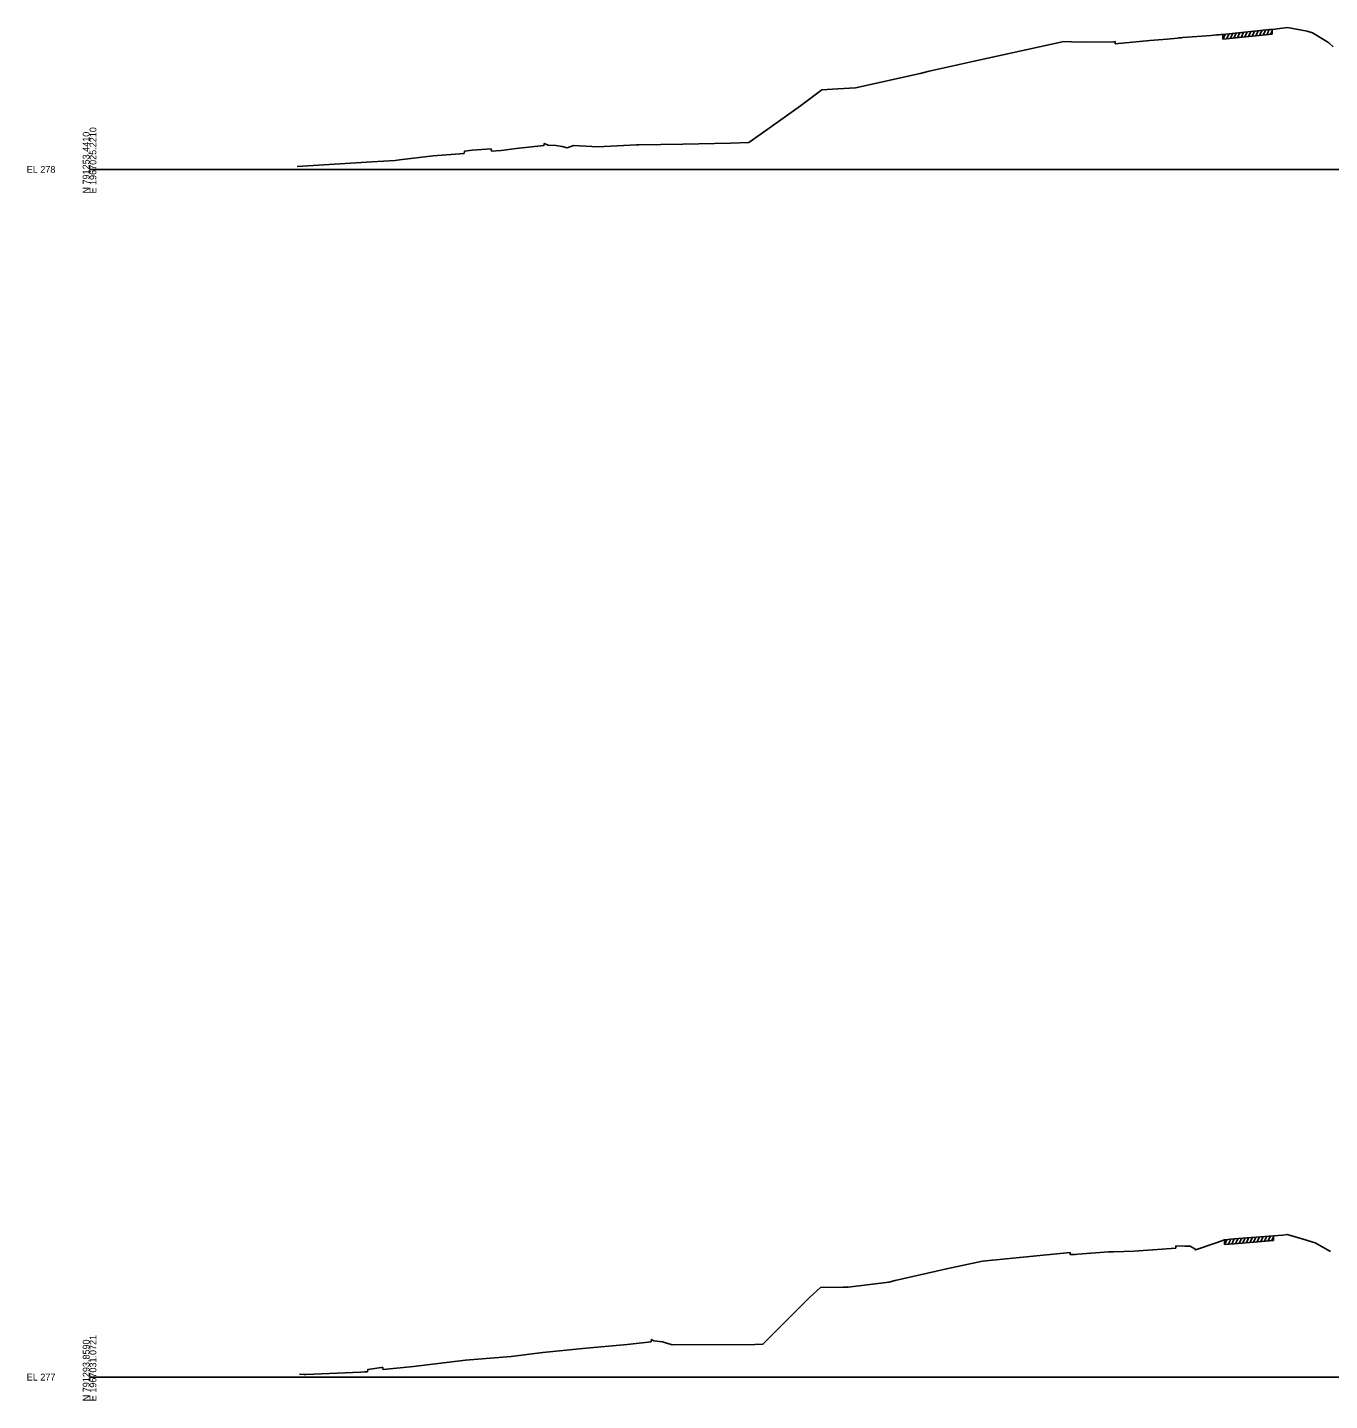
# Model space of a CAD drawing. Extents: x 1017 to 19997, y -1947 to 50737.
# Drawn here: x 17974 to 18513, y 6990 to 7559 of the extents above; entities that cross this region are included whole.
import ezdxf

# ---------------------------------------------------------------- set-up
doc = ezdxf.new("R2010")
doc.units = 0
for name, color, linetype in [('RD_GPK_XS_Cell', 7, 'Continuous'), ('RD_XS_ExGround', 7, 'Continuous'), ('RD_XS_ExPaveRet', 7, 'Continuous')]:
    doc.layers.add(name, color=color, linetype=linetype)

msp = doc.modelspace()

# ---------------------------------------------------------------- linework, layer by layer
at = {"layer": 'RD_GPK_XS_Cell'}
for p, q in [((18000, 7500), (18600, 7500)), ((18000, 7000), (18600, 7000))]:
    msp.add_line(p, q, dxfattribs=at)
at = {"layer": 'RD_XS_ExGround'}
for points in [[(18085.99, 7501.14), (18116.81, 7503.16), (18126.55, 7503.73), (18128.21, 7503.93), (18142.15, 7505.67), (18154.98, 7506.64), (18155.12, 7507.55), (18158.42, 7508.01), (18166.17, 7508.45), (18166.31, 7507.57), (18170.32, 7507.81), (18176.61, 7508.59), (18188.07, 7509.85), (18188.21, 7510.76), (18189.8, 7510.04), (18193.01, 7509.95), (18195.6, 7509.42), (18197.67, 7508.98), (18200.28, 7509.9), (18210.35, 7509.28), (18226.36, 7510.12), (18227.27, 7510.13), (18245.56, 7510.43), (18265.24, 7510.93), (18272.8, 7511.13), (18280.31, 7516.43), (18294.26, 7526.38), (18303.06, 7532.95), (18309.73, 7533.4), (18316.99, 7533.83), (18343.71, 7539.77), (18347.53, 7540.65), (18366.08, 7544.83), (18403.2, 7552.93), (18406.44, 7552.75), (18410.4, 7552.74), (18423.91, 7552.88), (18424.41, 7552.89), (18424.51, 7551.99), (18438.77, 7553.35), (18446.03, 7553.9), (18450.28, 7554.39), (18450.87, 7554.46), (18451.72, 7554.53), (18452.51, 7554.6), (18464.17, 7555.47), (18465.4, 7555.57), (18466.55, 7555.68), (18467.54, 7555.76), (18468.33, 7555.84), (18469.05, 7555.91), (18488.29, 7557.87), (18489.45, 7557.97), (18495.77, 7558.76), (18503.95, 7557.27), (18506.2, 7556.56), (18512.01, 7552.89), (18512.92, 7552.37), (18514.67, 7550.75)], [(18086.91, 7001.19), (18088.76, 7001.11), (18089.12, 7001.12), (18089.47, 7001.14), (18112.26, 7002.11), (18113.89, 7002.18), (18115, 7002.25), (18115.13, 7003.15), (18120.88, 7003.93), (18121.37, 7003.99), (18121.51, 7003.1), (18134.01, 7004.35), (18155.58, 7007.01), (18174.49, 7008.56), (18187.63, 7010.22), (18204.22, 7011.79), (18222.54, 7013.55), (18232.4, 7014.62), (18232.55, 7015.53), (18233.57, 7015.07), (18237.14, 7014.6), (18241.12, 7013.4), (18275.29, 7013.55), (18278.71, 7013.63), (18297.98, 7032.97), (18302.55, 7037.16), (18311.93, 7037.27), (18313.99, 7037.31), (18330.73, 7039.29), (18333.45, 7039.94), (18349.89, 7043.72), (18354.66, 7044.86), (18369.62, 7048.01), (18401.69, 7051.19), (18405.8, 7051.61), (18405.9, 7050.7), (18407.01, 7050.78), (18408.06, 7050.81), (18409.02, 7050.85), (18421.72, 7051.83), (18422.23, 7051.86), (18423.11, 7051.9), (18423.76, 7051.9), (18432.36, 7052.19), (18437.99, 7052.55), (18440.1, 7052.67), (18449.51, 7053.45), (18449.61, 7054.35), (18453.28, 7054.18), (18455.46, 7054.15), (18457.5, 7053.07), (18457.76, 7052.65), (18466.27, 7055.66), (18469.76, 7056.84), (18473.77, 7057.19), (18489.93, 7058.54), (18493.8, 7058.74), (18495.69, 7059.06), (18502.23, 7057.05), (18507.22, 7055.54), (18513.57, 7051.99)]]:
    msp.add_lwpolyline(points, dxfattribs=at)
at = {"layer": 'RD_XS_ExPaveRet'}
for p, q in [((18469.05, 7553.91), (18470.11, 7556.01)), ((18469.05, 7553.91), (18469.05, 7555.91)), ((18470.56, 7554.06), (18471.61, 7556.17)), ((18472.06, 7554.21), (18473.11, 7556.32)), ((18473.56, 7554.37), (18474.61, 7556.47)), ((18475.06, 7554.52), (18476.12, 7556.63)), ((18476.56, 7554.67), (18477.61, 7556.78)), ((18478.07, 7554.82), (18479.13, 7556.93)), ((18479.59, 7554.98), (18480.64, 7557.09)), ((18481.11, 7555.13), (18482.16, 7557.24)), ((18482.63, 7555.29), (18483.68, 7557.4)), ((18484.15, 7555.44), (18485.2, 7557.55)), ((18485.67, 7555.6), (18486.72, 7557.71)), ((18487.19, 7555.75), (18488.24, 7557.86)), ((18488.71, 7555.91), (18489.45, 7557.38)), ((18489.45, 7555.98), (18489.45, 7557.97)), ((18469.76, 7054.84), (18470.8, 7056.93)), ((18469.76, 7054.84), (18469.76, 7056.84)), ((18471.25, 7054.97), (18472.29, 7057.06)), ((18472.74, 7055.1), (18473.78, 7057.19)), ((18474.23, 7055.23), (18475.27, 7057.31)), ((18475.72, 7055.35), (18476.76, 7057.44)), ((18477.2, 7055.48), (18478.24, 7057.56)), ((18478.7, 7055.6), (18479.74, 7057.69)), ((18480.2, 7055.73), (18481.24, 7057.81)), ((18481.71, 7055.85), (18482.75, 7057.94)), ((18483.21, 7055.98), (18484.25, 7058.07)), ((18484.71, 7056.11), (18485.76, 7058.19)), ((18486.22, 7056.23), (18487.26, 7058.32)), ((18487.73, 7056.36), (18488.77, 7058.45)), ((18489.23, 7056.48), (18489.93, 7057.88)), ((18489.93, 7056.54), (18489.93, 7058.54))]:
    msp.add_line(p, q, dxfattribs=at)
for points in [[(18469.05, 7553.91), (18489.45, 7555.98)], [(18469.76, 7054.84), (18473.77, 7055.19), (18489.93, 7056.54)]]:
    msp.add_lwpolyline(points, dxfattribs=at)

# ---------------------------------------------------------------- texts
at = {"layer": 'RD_GPK_XS_Cell'}
for s, p in [('N 791253.4410', (18000, 7490)), ('E 1967025.2210', (18002.8, 7490)), ('N 791293.8590', (18000, 6990)), ('E 1967031.0721', (18002.8, 6990))]:
    msp.add_text(s, height=2.8, rotation=90, dxfattribs=at).set_placement(p)
for s, p in [('EL 278', (17974, 7498.6)), ('EL 277', (17974, 6998.6))]:
    msp.add_text(s, height=2.8, dxfattribs=at).set_placement(p)

doc.saveas('drawing.dxf')
